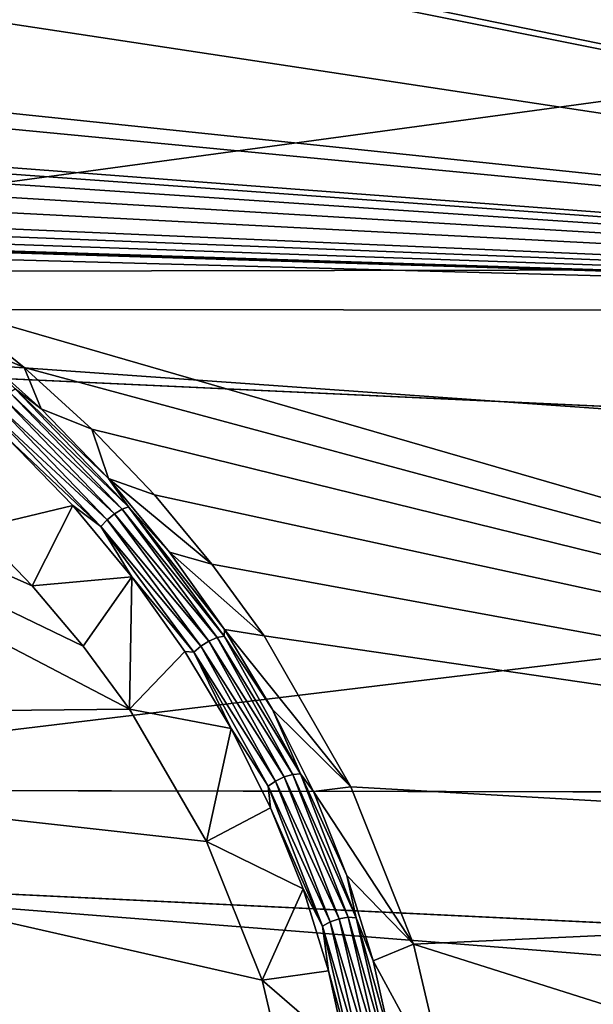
# Model space of a CAD drawing. Header units: metres. Extents: x -31 to 116, y -82 to 82.
# Tile 388 of 656: x 30.14 to 34.64, y -29.22 to -21.5. Entities that reach past the tile are written whole.
import ezdxf

# ---------------------------------------------------------------- set-up
doc = ezdxf.new("R2010")
doc.units = ezdxf.units.M
doc.layers.add('solid_80000000GA_10_1', color=7, linetype='CONTINUOUS')

msp = doc.modelspace()

# ---------------------------------------------------------------- linework, layer by layer
at = {"layer": 'solid_80000000GA_10_1'}
for points in [[(12.5, -19.366802, -55.339149), (103, -23.341593, -56.357498), (103, -18.847979, -58.015087)], [(12.5, -19.366768, 55.339161), (103, -18.848118, 58.015034), (103, -23.341688, 56.357452)], [(44.944008, -19.212637, -58.092171), (44.944008, -23.786966, -56.373806), (33.5, -19.4, -57.81921)], [(12.5, -23.5058, 53.711929), (12.5, -19.366768, 55.339161), (103, -23.341688, 56.357452)], [(12.5, -19.366802, -55.339149), (12.5, -23.505836, -53.711914), (103, -23.341593, -56.357498)], [(44.944008, -23.786966, -56.373806), (23.04767, -20.471352, -57.254906), (23.04767, -19.4, -57.626736)], [(44.944008, -23.786966, -56.373806), (23.04767, -19.4, -57.626736), (23.5, -19.4, -57.635067)], [(44.944008, -20.75223, 57.56015), (23.04767, -19.4, 57.626736), (23.04767, -23.726908, 55.984234)], [(44.944008, -23.786966, -56.373806), (23.5, -19.4, -57.635067), (31.5, -19.4, -57.782387)], [(44.944008, -23.786966, -56.373806), (31.5, -19.4, -57.782387), (33.5, -19.4, -57.81921)], [(44.944008, -23.786966, -56.373806), (24.505907, -21.656109, -56.844608), (23.04767, -20.471352, -57.254906)], [(44.944008, -25.275887, 55.722126), (44.944008, -20.75223, 57.56015), (23.04767, -23.726908, 55.984234)], [(44.944008, -23.786966, -56.373806), (25.942295, -21.964745, -56.752953), (24.505907, -21.656109, -56.844608)], [(44.944008, -23.786966, -56.373806), (27.327827, -22.456339, -56.586235), (25.942295, -21.964745, -56.752953)], [(44.944008, -23.786966, -56.373806), (27.43874, -22.523781, -56.56134), (27.327827, -22.456339, -56.586235)], [(44.944008, -23.786966, -56.373806), (27.528032, -22.622423, -56.523815), (27.43874, -22.523781, -56.56134)], [(44.944008, -23.786966, -56.373806), (27.585955, -22.748262, -56.474529), (27.528032, -22.622423, -56.523815)], [(31.004324, -26.905794, -54.68261), (23.04767, -26.9874, -54.487438), (23.04767, -22.747946, -56.389107)], [(30.641781, -26.41151, -54.916027), (31.004324, -26.905794, -54.68261), (23.04767, -22.747946, -56.389107)], [(30.242102, -25.938753, -55.133194), (30.641781, -26.41151, -54.916027), (23.04767, -22.747946, -56.389107)], [(29.806677, -25.489527, -55.333946), (30.242102, -25.938753, -55.133194), (23.04767, -22.747946, -56.389107)], [(44.944008, -23.786966, -56.373806), (27.60342, -22.88892, -56.417946), (27.585955, -22.748262, -56.474529)], [(44.944008, -23.786966, -56.373806), (27.577269, -23.034727, -56.357948), (27.60342, -22.88892, -56.417946)], [(44.944008, -23.786966, -56.373806), (27.547413, -23.105921, -56.3284), (27.577269, -23.034727, -56.357948)], [(44.944008, -23.786966, -56.373806), (27.506617, -23.173412, -56.299774), (27.547413, -23.105921, -56.3284)], [(44.944008, -23.786966, -56.373806), (27.463099, -23.234926, -56.273552), (27.506617, -23.173412, -56.299774)], [(28.735497, -23.277628, -56.27998), (27.463099, -23.234926, -56.273552), (44.944008, -23.786966, -56.373806)], [(28.877087, -23.295553, -56.275234), (28.735497, -23.277628, -56.27998), (44.944008, -23.786966, -56.373806)], [(12.5, -23.505836, -53.711914), (103, -27.691591, -54.352322), (103, -23.341593, -56.357498)], [(12.5, -23.5058, 53.711929), (103, -23.341688, 56.357452), (103, -27.689804, 54.35323)], [(29.013832, -23.358171, -56.251858), (28.877087, -23.295553, -56.275234), (44.944008, -23.786966, -56.373806)], [(29.612621, -23.776266, -56.087772), (29.013832, -23.358171, -56.251858), (44.944008, -23.786966, -56.373806)], [(12.5, -27.509586, 51.775642), (12.5, -23.5058, 53.711929), (103, -27.689804, 54.35323)], [(12.5, -23.505836, -53.711914), (12.5, -27.509619, -51.775623), (103, -27.691591, -54.352322)], [(44.944008, -25.275887, 55.722126), (23.04767, -23.726908, 55.984234), (23.04767, -27.916227, 54.017448)], [(29.612621, -23.776266, -56.087772), (44.944008, -23.786966, -56.373806), (44.944008, -28.208643, -54.296394)], [(30.177885, -24.228655, -55.904594), (29.612621, -23.776266, -56.087772), (44.944008, -28.208643, -54.296394)], [(29.736757, -24.041321, -54.935436), (29.612621, -23.776266, -56.087772), (30.177885, -24.228655, -55.904594)], [(30.310434, -24.552408, -54.724037), (29.736757, -24.041321, -54.935436), (30.177885, -24.228655, -55.904594)], [(30.108292, -24.396463, -54.723404), (29.736757, -24.041321, -54.935436), (30.310434, -24.552408, -54.724037)], [(30.707806, -24.713511, -55.702072), (30.177885, -24.228655, -55.904594), (44.944008, -28.208643, -54.296394)], [(30.310434, -24.552408, -54.724037), (30.177885, -24.228655, -55.904594), (30.707806, -24.713511, -55.702072)], [(30.063753, -24.422079, -54.668358), (30.946566, -25.340239, -54.273216), (30.011673, -24.464788, -54.634598)], [(30.063753, -24.422079, -54.668358), (30.108292, -24.396463, -54.723404), (30.997023, -25.320822, -54.325623)], [(30.063753, -24.422079, -54.668358), (30.997023, -25.320822, -54.325623), (30.946566, -25.340239, -54.273216)], [(30.108292, -24.396463, -54.723404), (30.310434, -24.552408, -54.724037), (30.83882, -25.099009, -54.489487)], [(30.997023, -25.320822, -54.325623), (30.108292, -24.396463, -54.723404), (30.83882, -25.099009, -54.489487)], [(29.959459, -24.518576, -54.627071), (30.82951, -25.423424, -54.237583), (29.914537, -24.575731, -54.646702)], [(30.011673, -24.464788, -54.634598), (30.887949, -25.37612, -54.242359), (29.959459, -24.518576, -54.627071)], [(30.887949, -25.37612, -54.242359), (30.82951, -25.423424, -54.237583), (29.959459, -24.518576, -54.627071)], [(30.946566, -25.340239, -54.273216), (30.887949, -25.37612, -54.242359), (30.011673, -24.464788, -54.634598)], [(29.914537, -24.575731, -54.646702), (30.77956, -25.475359, -54.259422), (30.04884, -24.783773, -54.62574)], [(30.82951, -25.423424, -54.237583), (30.77956, -25.475359, -54.259422), (29.914537, -24.575731, -54.646702)], [(30.83882, -25.099009, -54.489487), (30.310434, -24.552408, -54.724037), (30.707806, -24.713511, -55.702072)], [(31.199463, -25.22814, -55.480316), (30.707806, -24.713511, -55.702072), (44.944008, -28.208643, -54.296394)], [(30.83882, -25.099009, -54.489487), (30.707806, -24.713511, -55.702072), (31.199463, -25.22814, -55.480316)], [(30.04884, -24.783773, -54.62574), (30.558922, -25.311655, -54.398911), (29.806677, -25.489527, -55.333946)], [(30.77956, -25.475359, -54.259422), (30.558922, -25.311655, -54.398911), (30.04884, -24.783773, -54.62574)], [(30.83882, -25.099009, -54.489487), (31.199463, -25.22814, -55.480316), (31.650585, -25.768969, -55.239883)], [(31.319, -25.676622, -54.232357), (30.83882, -25.099009, -54.489487), (31.650585, -25.768969, -55.239883)], [(30.997023, -25.320822, -54.325623), (30.83882, -25.099009, -54.489487), (31.319, -25.676622, -54.232357)], [(44.944008, -29.641315, 53.527733), (44.944008, -25.275887, 55.722126), (23.04767, -27.916227, 54.017448)], [(31.650585, -25.768969, -55.239883), (31.199463, -25.22814, -55.480316), (44.944008, -28.208643, -54.296394)], [(30.558922, -25.311655, -54.398911), (30.242102, -25.938753, -55.133194), (29.806677, -25.489527, -55.333946)], [(30.558922, -25.311655, -54.398911), (31.022646, -25.869381, -54.14999), (30.242102, -25.938753, -55.133194)], [(30.77956, -25.475359, -54.259422), (31.022646, -25.869381, -54.14999), (30.558922, -25.311655, -54.398911)], [(30.887949, -25.37612, -54.242359), (31.627569, -26.373556, -53.785595), (30.82951, -25.423424, -54.237583)], [(30.946566, -25.340239, -54.273216), (31.691696, -26.345293, -53.813206), (30.887949, -25.37612, -54.242359)], [(31.691696, -26.345293, -53.813206), (31.627569, -26.373556, -53.785595), (30.887949, -25.37612, -54.242359)], [(30.946566, -25.340239, -54.273216), (30.997023, -25.320822, -54.325623), (31.747145, -26.332897, -53.862595)], [(30.946566, -25.340239, -54.273216), (31.747145, -26.332897, -53.862595), (31.691696, -26.345293, -53.813206)], [(30.997023, -25.320822, -54.325623), (31.319, -25.676622, -54.232357), (31.748631, -26.281143, -53.953178)], [(31.747145, -26.332897, -53.862595), (30.997023, -25.320822, -54.325623), (31.748631, -26.281143, -53.953178)], [(30.82951, -25.423424, -54.237583), (31.563883, -26.413734, -53.783836), (30.77956, -25.475359, -54.259422)], [(31.627569, -26.373556, -53.785595), (31.563883, -26.413734, -53.783836), (30.82951, -25.423424, -54.237583)], [(30.77956, -25.475359, -54.259422), (31.509687, -26.460051, -53.808022), (31.022646, -25.869381, -54.14999)], [(31.563883, -26.413734, -53.783836), (31.509687, -26.460051, -53.808022), (30.77956, -25.475359, -54.259422)], [(31.319, -25.676622, -54.232357), (31.650585, -25.768969, -55.239883), (32.059181, -26.332684, -54.981304)], [(31.748631, -26.281143, -53.953178), (31.319, -25.676622, -54.232357), (32.059181, -26.332684, -54.981304)], [(32.059181, -26.332684, -54.981304), (31.650585, -25.768969, -55.239883), (44.944008, -28.208643, -54.296394)], [(31.022646, -25.869381, -54.14999), (30.641781, -26.41151, -54.916027), (30.242102, -25.938753, -55.133194)], [(31.022646, -25.869381, -54.14999), (31.004324, -26.905794, -54.68261), (30.641781, -26.41151, -54.916027)], [(31.022646, -25.869381, -54.14999), (31.437725, -26.453039, -53.879726), (31.004324, -26.905794, -54.68261)], [(31.509687, -26.460051, -53.808022), (31.437725, -26.453039, -53.879726), (31.022646, -25.869381, -54.14999)], [(31.747145, -26.332897, -53.862595), (31.748631, -26.281143, -53.953178), (32.125057, -26.907866, -53.653156)], [(31.748631, -26.281143, -53.953178), (32.059181, -26.332684, -54.981304), (32.741299, -27.51568, -54.412251)], [(32.125057, -26.907866, -53.653156), (31.748631, -26.281143, -53.953178), (32.741299, -27.51568, -54.412251)], [(31.627569, -26.373556, -53.785595), (32.217842, -27.43751, -53.267578), (31.563883, -26.413734, -53.783836)], [(31.691696, -26.345293, -53.813206), (32.286339, -27.417536, -53.291637), (31.627569, -26.373556, -53.785595)], [(32.286339, -27.417536, -53.291637), (32.217842, -27.43751, -53.267578), (31.627569, -26.373556, -53.785595)], [(31.691696, -26.345293, -53.813206), (31.747145, -26.332897, -53.862595), (32.345692, -27.412861, -53.337662)], [(31.691696, -26.345293, -53.813206), (32.345692, -27.412861, -53.337662), (32.286339, -27.417536, -53.291637)], [(32.345692, -27.412861, -53.337662), (31.747145, -26.332897, -53.862595), (32.125057, -26.907866, -53.653156)], [(32.741299, -27.51568, -54.412251), (32.059181, -26.332684, -54.981304), (44.944008, -28.208643, -54.296394)], [(31.437725, -26.453039, -53.879726), (31.801405, -27.057949, -53.589211), (31.004324, -26.905794, -54.68261)], [(31.509687, -26.460051, -53.808022), (31.801405, -27.057949, -53.589211), (31.437725, -26.453039, -53.879726)], [(31.563883, -26.413734, -53.783836), (32.14994, -27.470013, -53.269043), (31.509687, -26.460051, -53.808022)], [(32.217842, -27.43751, -53.267578), (32.14994, -27.470013, -53.269043), (31.563883, -26.413734, -53.783836)], [(31.509687, -26.460051, -53.808022), (32.092274, -27.510361, -53.295685), (31.801405, -27.057949, -53.589211)], [(32.14994, -27.470013, -53.269043), (32.092274, -27.510361, -53.295685), (31.509687, -26.460051, -53.808022)], [(31.004324, -26.905794, -54.68261), (31.608759, -27.94392, -54.171326), (23.04767, -26.9874, -54.487438)], [(31.801405, -27.057949, -53.589211), (31.608759, -27.94392, -54.171326), (31.004324, -26.905794, -54.68261)], [(32.446064, -27.552412, -53.33358), (32.125057, -26.907866, -53.653156), (32.741299, -27.51568, -54.412251)], [(32.345692, -27.412861, -53.337662), (32.125057, -26.907866, -53.653156), (32.446064, -27.552412, -53.33358)], [(32.305847, -30.139357, -52.995266), (23.04767, -31.069263, -52.267593), (23.04767, -26.9874, -54.487438)], [(32.04496, -29.029886, -53.605869), (32.305847, -30.139357, -52.995266), (23.04767, -26.9874, -54.487438)], [(31.608759, -27.94392, -54.171326), (32.04496, -29.029886, -53.605869), (23.04767, -26.9874, -54.487438)], [(31.801405, -27.057949, -53.589211), (32.111324, -27.679693, -53.279434), (31.608759, -27.94392, -54.171326)], [(32.092274, -27.510361, -53.295685), (32.111324, -27.679693, -53.279434), (31.801405, -27.057949, -53.589211)], [(32.217842, -27.43751, -53.267578), (32.648228, -28.54767, -52.693108), (32.14994, -27.470013, -53.269043)], [(32.286339, -27.417536, -53.291637), (32.719833, -28.536524, -52.713371), (32.217842, -27.43751, -53.267578)], [(32.719833, -28.536524, -52.713371), (32.648228, -28.54767, -52.693108), (32.217842, -27.43751, -53.267578)], [(32.286339, -27.417536, -53.291637), (32.345692, -27.412861, -53.337662), (32.781857, -28.540112, -52.755753)], [(32.286339, -27.417536, -53.291637), (32.781857, -28.540112, -52.755753), (32.719833, -28.536524, -52.713371)], [(32.345692, -27.412861, -53.337662), (32.446064, -27.552412, -53.33358), (32.709927, -28.210375, -52.995956)], [(32.781857, -28.540112, -52.755753), (32.345692, -27.412861, -53.337662), (32.709927, -28.210375, -52.995956)], [(12.5, -27.509586, 51.775642), (103, -27.689804, 54.35323), (103, -31.86529, 52.015404)], [(12.5, -31.355291, 49.541309), (12.5, -27.509586, 51.775642), (103, -31.86529, 52.015404)], [(12.5, -27.509619, -51.775623), (103, -31.870413, -52.012264), (103, -27.691591, -54.352322)], [(12.5, -27.509619, -51.775623), (12.5, -31.355318, -49.54129), (103, -31.870413, -52.012264)], [(32.14994, -27.470013, -53.269043), (32.577202, -28.572041, -52.697983), (32.092274, -27.510361, -53.295685)], [(32.092274, -27.510361, -53.295685), (32.51683, -28.606106, -52.727158), (32.111324, -27.679693, -53.279434)], [(32.577202, -28.572041, -52.697983), (32.51683, -28.606106, -52.727158), (32.092274, -27.510361, -53.295685)], [(32.648228, -28.54767, -52.693108), (32.577202, -28.572041, -52.697983), (32.14994, -27.470013, -53.269043)], [(32.446064, -27.552412, -53.33358), (32.741299, -27.51568, -54.412251), (33.232464, -28.748201, -53.780968)], [(33.232464, -28.748201, -53.780968), (32.741299, -27.51568, -54.412251), (44.944008, -28.208643, -54.296394)], [(32.709927, -28.210375, -52.995956), (32.446064, -27.552412, -53.33358), (33.232464, -28.748201, -53.780968)], [(32.111324, -27.679693, -53.279434), (32.365692, -28.313822, -52.951683), (31.608759, -27.94392, -54.171326)], [(32.51683, -28.606106, -52.727158), (32.365692, -28.313822, -52.951683), (32.111324, -27.679693, -53.279434)], [(44.944008, -29.641315, 53.527733), (23.04767, -27.916227, 54.017448), (23.04767, -31.943884, 51.737694)], [(32.365692, -28.313822, -52.951683), (32.04496, -29.029886, -53.605869), (31.608759, -27.94392, -54.171326)], [(32.915749, -28.876781, -52.642147), (32.709927, -28.210375, -52.995956), (33.232464, -28.748201, -53.780968)], [(32.781857, -28.540112, -52.755753), (32.709927, -28.210375, -52.995956), (32.915749, -28.876781, -52.642147)], [(33.232464, -28.748201, -53.780968), (44.944008, -28.208643, -54.296394), (44.944008, -32.450172, -51.873039)], [(32.365692, -28.313822, -52.951683), (32.563858, -28.955549, -52.608044), (32.04496, -29.029886, -53.605869)], [(32.51683, -28.606106, -52.727158), (32.563858, -28.955549, -52.608044), (32.365692, -28.313822, -52.951683)], [(32.719833, -28.536524, -52.713371), (32.984093, -29.681133, -52.085155), (32.648228, -28.54767, -52.693108)], [(32.719833, -28.536524, -52.713371), (32.781857, -28.540112, -52.755753), (33.047436, -29.693317, -52.123692)], [(32.719833, -28.536524, -52.713371), (33.047436, -29.693317, -52.123692), (32.984093, -29.681133, -52.085155)], [(32.781857, -28.540112, -52.755753), (32.915749, -28.876781, -52.642147), (33.063042, -29.54718, -52.273796)], [(33.047436, -29.693317, -52.123692), (32.781857, -28.540112, -52.755753), (33.063042, -29.54718, -52.273796)], [(32.577202, -28.572041, -52.697983), (32.837723, -29.698952, -52.077286), (32.51683, -28.606106, -52.727158)], [(32.51683, -28.606106, -52.727158), (32.775425, -29.726431, -52.109066), (32.563858, -28.955549, -52.608044)], [(32.837723, -29.698952, -52.077286), (32.775425, -29.726431, -52.109066), (32.51683, -28.606106, -52.727158)], [(32.648228, -28.54767, -52.693108), (32.910725, -29.683077, -52.068871), (32.577202, -28.572041, -52.697983)], [(32.910725, -29.683077, -52.068871), (32.837723, -29.698952, -52.077286), (32.577202, -28.572041, -52.697983)], [(32.984093, -29.681133, -52.085155), (32.910725, -29.683077, -52.068871), (32.648228, -28.54767, -52.693108)], [(32.915749, -28.876781, -52.642147), (33.232464, -28.748201, -53.780968), (33.526703, -30.00268, -53.09724)], [(33.526703, -30.00268, -53.09724), (33.232464, -28.748201, -53.780968), (44.944008, -32.450172, -51.873039)], [(33.063042, -29.54718, -52.273796), (32.915749, -28.876781, -52.642147), (33.526703, -30.00268, -53.09724)], [(32.563858, -28.955549, -52.608044), (32.705555, -29.600317, -52.25061), (32.04496, -29.029886, -53.605869)], [(32.775425, -29.726431, -52.109066), (32.705555, -29.600317, -52.25061), (32.563858, -28.955549, -52.608044)], [(32.705555, -29.600317, -52.25061), (32.305847, -30.139357, -52.995266), (32.04496, -29.029886, -53.605869)]]:
    msp.add_3dface(points, dxfattribs=at)

doc.saveas('drawing.dxf')
